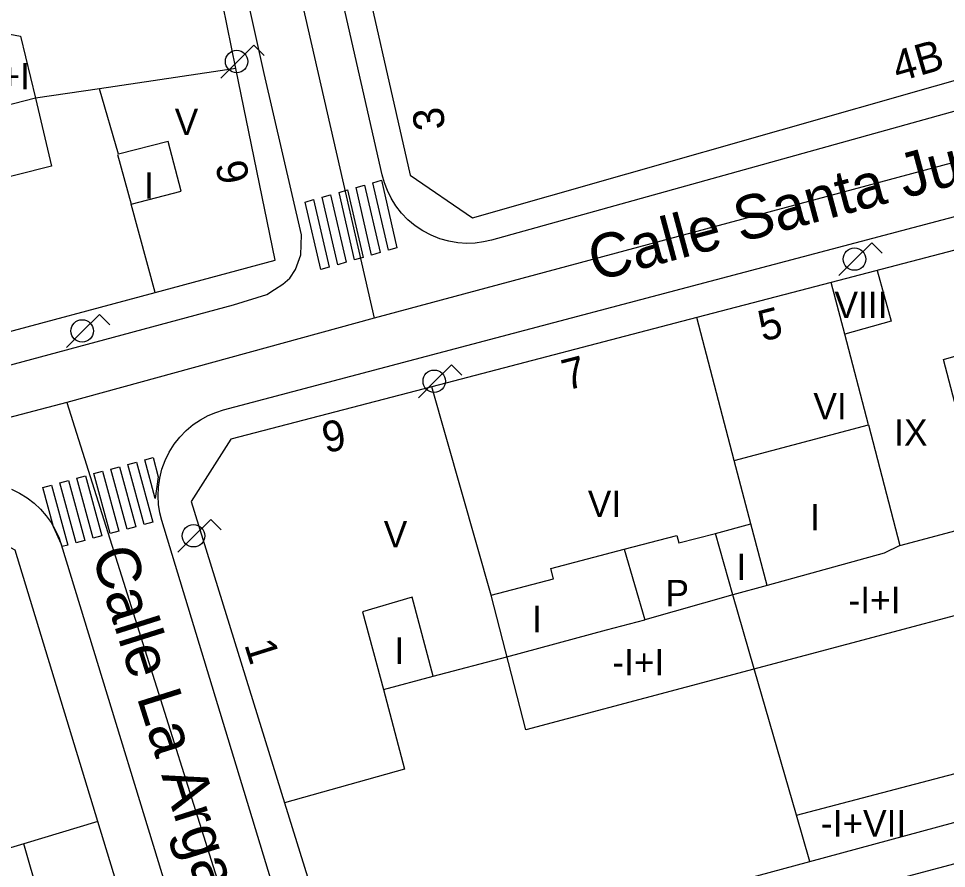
# Model space of a CAD drawing. Extents: x 282771 to 285132, y 4823109 to 4825496.
# Drawn here: x 284723.9 to 284776.7, y 4823870.5 to 4823918.8 of the extents above; entities that cross this region are included whole.
import ezdxf

# ---------------------------------------------------------------- set-up
doc = ezdxf.new("R2010")
doc.units = 0
for name, color, linetype in [('ACERA-BORDILLO', 7, 'Continuous'), ('CALLE-EJE', 7, 'Continuous'), ('CALLE-TEXTO', 7, 'Continuous'), ('EDIFICIO', 7, 'Continuous'), ('FAROLA', 7, 'Continuous'), ('INTERIOR-EDIFICIO', 7, 'Continuous'), ('MEDIANERA', 7, 'Continuous'), ('NUM-LOCAL', 7, 'Continuous'), ('NUM-PORTAL', 7, 'Continuous'), ('PASO-PEATONES', 7, 'Continuous'), ('TXT-ALTURA-EDIFICIO', 7, 'Continuous')]:
    doc.layers.add(name, color=color, linetype=linetype)

msp = doc.modelspace()

# ---------------------------------------------------------------- linework, layer by layer
at = {"layer": 'ACERA-BORDILLO'}
for points in [[(284695.417, 4823891.564), (284736.167, 4823902.534), (284738.047, 4823903.124), (284738.497, 4823903.414), (284738.967, 4823903.724), (284739.367, 4823904.054), (284739.687, 4823904.554), (284739.987, 4823905.385), (284740.017, 4823906.525), (284737.907, 4823915.695), (284733.307, 4823936.435), (284744.358, 4823953.735), (284746.938, 4823957.675)], [(284795.267, 4823918.585), (284750.826, 4823906.217), (284750.377, 4823906.114), (284749.903, 4823906.051), (284749.411, 4823906.034), (284748.907, 4823906.067), (284748.397, 4823906.154), (284747.891, 4823906.295), (284747.397, 4823906.491), (284746.924, 4823906.74), (284746.48, 4823907.038), (284746.073, 4823907.379), (284745.708, 4823907.758), (284745.39, 4823908.165), (284745.121, 4823908.593), (284744.902, 4823909.034), (284744.733, 4823909.481), (284744.61, 4823909.925), (284738.827, 4823935.345)], [(284739.817, 4823864.845), (284732.087, 4823890.276), (284731.974, 4823890.72), (284731.9, 4823891.188), (284731.871, 4823891.676), (284731.891, 4823892.178), (284731.963, 4823892.686), (284732.089, 4823893.192), (284732.27, 4823893.688), (284732.503, 4823894.164), (284732.786, 4823894.613), (284733.112, 4823895.027), (284733.476, 4823895.401), (284733.87, 4823895.73), (284734.287, 4823896.01), (284734.717, 4823896.242), (284735.155, 4823896.426), (284735.592, 4823896.564), (284777.437, 4823907.635)], [(284723.536, 4823892.064), (284723.993, 4823891.843), (284724.426, 4823891.576), (284724.827, 4823891.269), (284725.191, 4823890.927), (284725.515, 4823890.556), (284725.796, 4823890.162), (284726.032, 4823889.754), (284726.223, 4823889.338), (284726.372, 4823888.92), (284733.921, 4823864.224), (284734.035, 4823863.782)], [(284796.592, 4823878.745), (284796.624, 4823878.469), (284796.631, 4823878.183), (284796.609, 4823877.891), (284796.558, 4823877.596), (284796.476, 4823877.303), (284796.363, 4823877.017), (284796.222, 4823876.743), (284796.052, 4823876.485), (284795.858, 4823876.247), (284795.643, 4823876.032), (284795.412, 4823875.842), (284795.167, 4823875.68), (284794.915, 4823875.545), (284794.659, 4823875.438), (284794.402, 4823875.358), (284744.671, 4823862.142)]]:
    msp.add_lwpolyline(points, dxfattribs=at)
at = {"layer": 'CALLE-EJE'}
for points in [[(284759.228, 4823967.795), (284736.137, 4823936.805), (284744.147, 4823901.784)], [(284790.217, 4823914.145), (284744.147, 4823901.784)], [(284744.147, 4823901.784), (284726.677, 4823896.984)], [(284726.677, 4823896.984), (284684.834, 4823885.994)], [(284726.677, 4823896.984), (284739.437, 4823856.554)]]:
    msp.add_lwpolyline(points, dxfattribs=at)
at = {"layer": 'EDIFICIO'}
for points in [[(284798.967, 4823921.525), (284799.277, 4823925.125), (284786.997, 4823933.635), (284757.162, 4823954.311), (284752.882, 4823953.087), (284745.383, 4823942.714), (284740.345, 4823935.744), (284742.927, 4823924.365), (284746.209, 4823909.902), (284749.735, 4823907.48), (284784.837, 4823917.485), (284798.967, 4823921.525)], [(284712.477, 4823898.084), (284731.707, 4823903.244), (284738.527, 4823905.074), (284736.297, 4823915.965), (284734.067, 4823926.895), (284732.067, 4823936.695)], [(284736.007, 4823894.904), (284733.747, 4823891.354), (284739.057, 4823874.244), (284741.507, 4823866.374), (284745.037, 4823864.434), (284756.787, 4823867.624), (284768.917, 4823870.904), (284786.407, 4823875.635), (284792.317, 4823877.245), (284794.497, 4823880.165), (284791.727, 4823890.535), (284788.967, 4823900.875), (284787.017, 4823908.215), (284770.137, 4823903.805), (284762.487, 4823901.815), (284747.427, 4823897.885), (284736.007, 4823894.904)], [(284692.014, 4823883.077), (284701.702, 4823852.184), (284707.817, 4823853.854), (284717.237, 4823856.464), (284723.227, 4823858.124), (284729.577, 4823859.874), (284731.457, 4823863.304), (284728.447, 4823873.174), (284723.747, 4823888.594), (284720.097, 4823890.544), (284708.437, 4823887.444), (284699.737, 4823885.134), (284692.014, 4823883.077)]]:
    msp.add_lwpolyline(points, dxfattribs=at)
at = {"layer": 'FAROLA'}
for p, q in [((284737.317, 4823917.299), (284736.377, 4823916.369)), ((284737.907, 4823916.709), (284737.317, 4823917.299)), ((284736.377, 4823916.369), (284735.447, 4823915.429)), ((284772.436, 4823906.069), (284771.496, 4823905.139)), ((284773.026, 4823905.479), (284772.436, 4823906.069)), ((284771.496, 4823905.139), (284770.566, 4823904.199)), ((284728.537, 4823901.985), (284727.597, 4823901.055)), ((284729.127, 4823901.395), (284728.537, 4823901.985)), ((284727.597, 4823901.055), (284726.667, 4823900.115)), ((284748.547, 4823899.127), (284747.607, 4823898.197)), ((284749.137, 4823898.537), (284748.547, 4823899.127)), ((284747.607, 4823898.197), (284746.677, 4823897.257)), ((284734.867, 4823890.347), (284733.927, 4823889.417)), ((284735.457, 4823889.757), (284734.867, 4823890.347)), ((284733.927, 4823889.417), (284732.997, 4823888.477))]:
    msp.add_line(p, q, dxfattribs=at)
for centre in [(284736.337, 4823916.369), (284771.456, 4823905.139), (284727.557, 4823901.055), (284747.567, 4823898.197), (284733.887, 4823889.417)]:
    msp.add_circle(centre, 0.638, dxfattribs=at)
at = {"layer": 'INTERIOR-EDIFICIO'}
for points in [[(284720.797, 4823918.424), (284724.057, 4823917.804), (284724.907, 4823914.284), (284725.817, 4823910.424), (284713.707, 4823907.364), (284712.707, 4823911.194), (284712.337, 4823912.644), (284713.098, 4823915.307), (284715.417, 4823914.834), (284719.817, 4823914.284), (284720.797, 4823918.424)], [(284729.567, 4823911.081), (284730.339, 4823908.252), (284733.187, 4823908.994), (284732.447, 4823911.824), (284729.617, 4823911.094)], [(284763.547, 4823889.545), (284765.567, 4823890.085), (284764.617, 4823893.685), (284772.244, 4823895.727), (284774.037, 4823888.855), (284778.937, 4823890.165), (284776.517, 4823899.435), (284779.477, 4823900.285), (284779.957, 4823898.545), (284780.367, 4823898.635), (284782.307, 4823891.165), (284784.027, 4823891.545), (284785.347, 4823887.035), (284783.527, 4823886.535), (284780.117, 4823885.665), (284752.766, 4823878.388), (284750.797, 4823886.044), (284754.347, 4823886.974), (284754.197, 4823887.564), (284758.357, 4823888.655), (284761.347, 4823889.435), (284761.467, 4823889.005), (284763.547, 4823889.545)], [(284746.317, 4823885.934), (284743.497, 4823885.094), (284744.677, 4823880.674), (284747.515, 4823881.43), (284746.317, 4823885.934)], [(284722.417, 4823868.174), (284725.087, 4823868.934), (284724.247, 4823871.904), (284720.887, 4823870.904)]]:
    msp.add_lwpolyline(points, dxfattribs=at)
at = {"layer": 'MEDIANERA'}
for p, q in [((284736.297, 4823915.965), (284728.547, 4823914.814)), ((284729.617, 4823911.094), (284728.547, 4823914.814)), ((284731.707, 4823903.244), (284730.339, 4823908.252)), ((284770.904, 4823900.866), (284770.137, 4823903.805)), ((284764.617, 4823893.685), (284762.487, 4823901.815)), ((284772.244, 4823895.727), (284770.904, 4823900.866)), ((284750.797, 4823886.044), (284747.427, 4823897.885)), ((284766.487, 4823886.595), (284765.567, 4823890.085)), ((284764.547, 4823886.065), (284763.547, 4823889.545)), ((284758.357, 4823888.655), (284759.537, 4823884.644)), ((284766.487, 4823886.595), (284764.547, 4823886.065)), ((284764.547, 4823886.065), (284759.537, 4823884.644)), ((284768.157, 4823873.534), (284785.731, 4823878.163)), ((284728.447, 4823873.174), (284724.247, 4823871.904)), ((284768.917, 4823870.904), (284768.157, 4823873.534))]:
    msp.add_line(p, q, dxfattribs=at)
for points in [[(284728.547, 4823914.814), (284724.907, 4823914.284), (284721.877, 4823913.514)], [(284772.747, 4823904.485), (284773.547, 4823901.615), (284770.904, 4823900.866)], [(284774.037, 4823888.855), (284773.147, 4823888.425), (284766.487, 4823886.595)], [(284768.157, 4823873.534), (284765.757, 4823881.845), (284764.547, 4823886.065)], [(284747.515, 4823881.43), (284751.697, 4823882.543), (284757.367, 4823884.074), (284759.537, 4823884.644)], [(284744.677, 4823880.674), (284745.877, 4823876.144), (284739.057, 4823874.244)]]:
    msp.add_lwpolyline(points, dxfattribs=at)
at = {"layer": 'PASO-PEATONES'}
for points in [[(284744.084, 4823909.482), (284744.565, 4823909.62), (284745.449, 4823905.784), (284744.968, 4823905.646)], [(284742.158, 4823908.932), (284742.64, 4823909.07), (284743.524, 4823905.234), (284743.042, 4823905.096)], [(284743.121, 4823909.207), (284743.602, 4823909.345), (284744.486, 4823905.509), (284744.005, 4823905.371)], [(284740.233, 4823908.382), (284740.714, 4823908.52), (284741.598, 4823904.684), (284741.117, 4823904.546)], [(284741.195, 4823908.657), (284741.677, 4823908.795), (284742.561, 4823904.959), (284742.079, 4823904.821)], [(284731.119, 4823893.732), (284731.602, 4823893.862), (284731.886, 4823892.766), (284731.714, 4823891.538)], [(284729.189, 4823893.209), (284729.671, 4823893.34), (284730.6, 4823889.93), (284730.117, 4823889.8)], [(284730.154, 4823893.47), (284730.637, 4823893.601), (284731.565, 4823890.192), (284731.082, 4823890.061)], [(284727.258, 4823892.686), (284727.741, 4823892.817), (284728.669, 4823889.408), (284728.187, 4823889.277)], [(284728.224, 4823892.947), (284728.706, 4823893.078), (284729.634, 4823889.669), (284729.152, 4823889.538)], [(284725.328, 4823892.163), (284725.811, 4823892.294), (284726.739, 4823888.885), (284726.416, 4823888.797), (284726.374, 4823888.923), (284725.935, 4823889.932)], [(284726.293, 4823892.425), (284726.776, 4823892.555), (284727.704, 4823889.146), (284727.221, 4823889.015)]]:
    msp.add_lwpolyline(points, close=True, dxfattribs=at)

# ---------------------------------------------------------------- texts
at = {"layer": 'CALLE-TEXTO'}
for s, rotation, p in [('Calle Santa Justa', 15.0187, (284756.725, 4823903.865)), ('Calle La Argandona', 287.5154, (284728.074, 4823888.404))]:
    msp.add_text(s, height=2.5, rotation=rotation, dxfattribs=at).set_placement(p)
at = {"layer": 'NUM-LOCAL'}
msp.add_text('1', height=1.75, rotation=287.5094, dxfattribs=at).set_placement((284736.76, 4823883.235))
at = {"layer": 'NUM-PORTAL'}
for s, rotation, p in [('4B', 15.9098, (284773.909, 4823915.196)), ('3', 96.8479, (284748.198, 4823912.56)), ('6', 102.0894, (284737.094, 4823909.627)), ('5', 14.3306, (284766.234, 4823900.442)), ('7', 14.3306, (284755.084, 4823897.662)), ('9', 10.9061, (284741.38, 4823894.114))]:
    msp.add_text(s, height=1.75, rotation=rotation, dxfattribs=at).set_placement(p)
at = {"layer": 'TXT-ALTURA-EDIFICIO'}
for s, p in [('-II+I', (284721.083, 4823914.784)), ('V', (284732.818, 4823912.185)), ('I', (284731.076, 4823908.574)), ('VIII', (284770.317, 4823901.785)), ('VI', (284769.117, 4823896.025)), ('IX', (284773.71, 4823894.535)), ('VI', (284756.297, 4823890.485)), ('I', (284768.936, 4823889.715)), ('V', (284744.698, 4823888.754)), ('I', (284764.746, 4823886.895)), ('P', (284760.711, 4823885.405)), ('-I+I', (284771.114, 4823885.015)), ('I', (284753.136, 4823883.934)), ('I', (284745.306, 4823882.134)), ('-I+I', (284757.688, 4823881.479)), ('-I+VII', (284769.544, 4823872.324))]:
    msp.add_text(s, height=1.5, rotation=0.0006, dxfattribs=at).set_placement(p)

doc.saveas('drawing.dxf')
